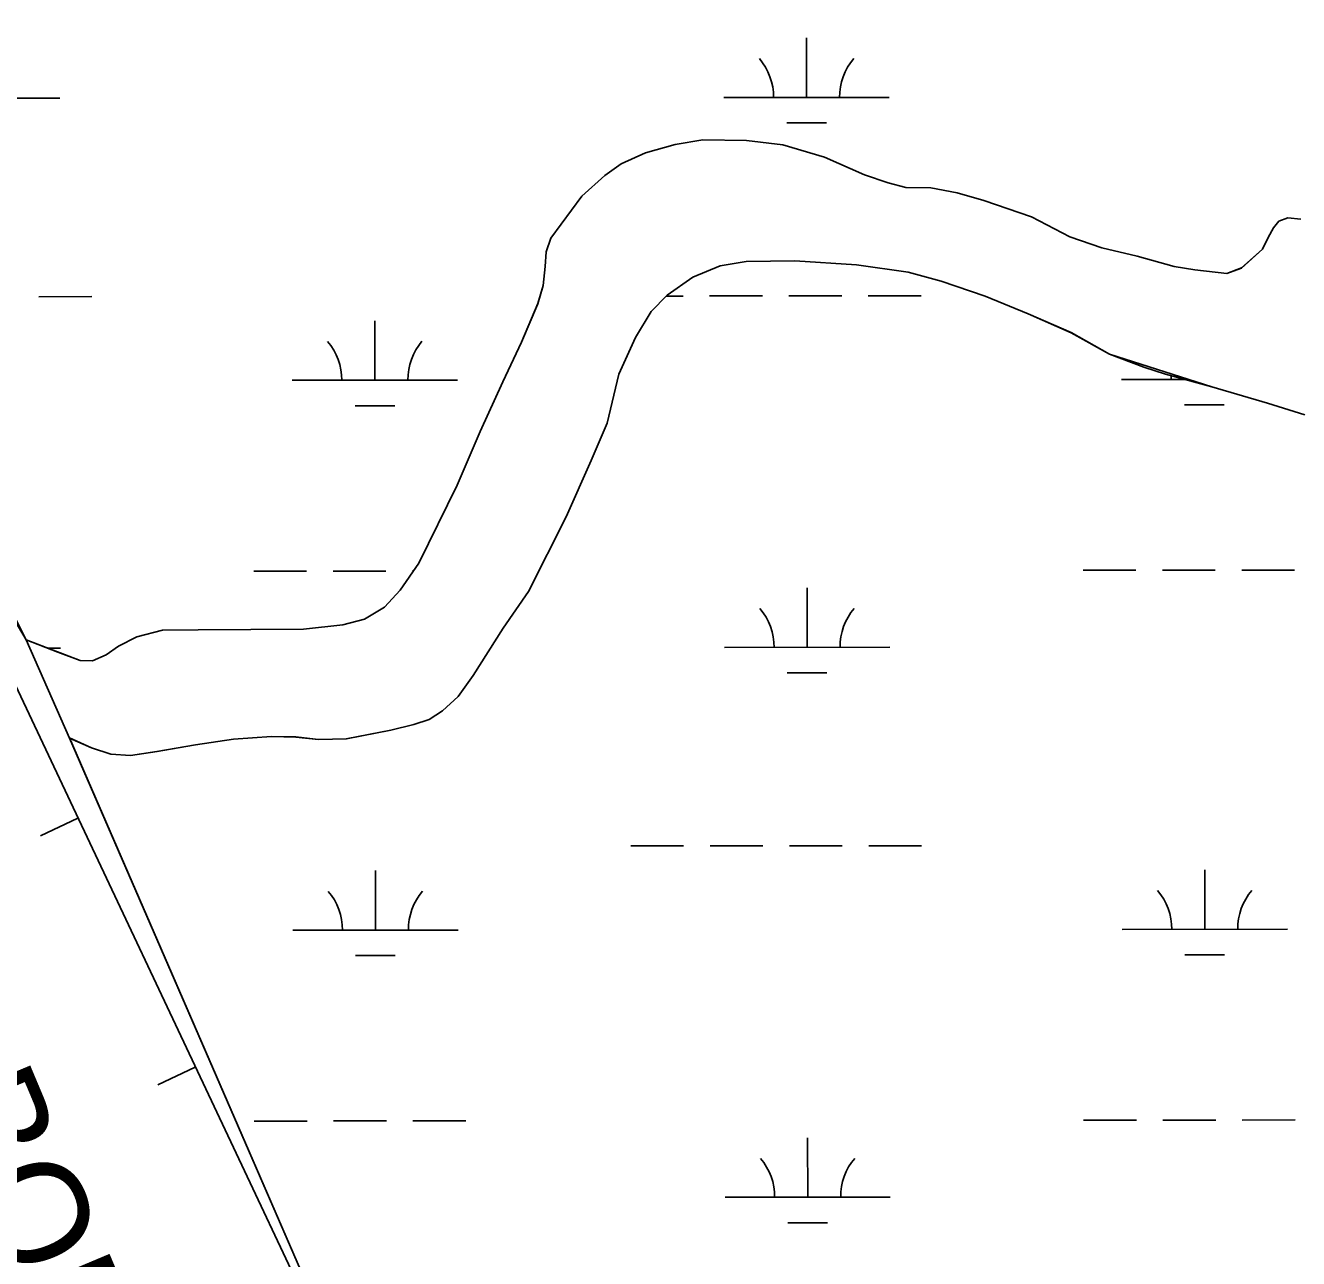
# Model space of a CAD drawing. Extents: x 3297753 to 3335611, y 652252 to 677623.
# Drawn here: x 3316053 to 3316824, y 663979 to 664725 of the extents above; entities that cross this region are included whole.
import ezdxf

# ---------------------------------------------------------------- set-up
doc = ezdxf.new("R2010")
doc.units = 0
for name, color, linetype in [('V-BORW-IDEN', 7, 'Continuous'), ('V-BORW-LINE', 7, 'Continuous'), ('V-SITE-VEGE', 7, 'Continuous'), ('V-TOPO-SHOR', 7, 'Continuous'), ('V-WETL-SWMP', 7, 'Continuous')]:
    doc.layers.add(name, color=color, linetype=linetype)

msp = doc.modelspace()

# ---------------------------------------------------------------- linework, layer by layer
at = {"layer": 'V-BORW-LINE'}
for p, q in [((3316085.03, 664245.75), (3316062.42, 664235.07)), ((3316156.16, 664095.09), (3316133.55, 664084.42))]:
    msp.add_line(p, q, dxfattribs=at)
msp.add_lwpolyline([(3315093.24, 666333.57), (3315370.65, 665800.89), (3315694.88, 665090.77), (3316008.53, 664407.77), (3316316.24, 663756.03), (3316554.81, 663176.74), (3316744.77, 662671.92), (3316833.93, 662482.66), (3316925.39, 662253.41), (3317000.79, 662108.07), (3316991.78, 662028.57), (3316842.01, 661998.3), (3316747.67, 662044.12), (3316706.74, 662117.51)], dxfattribs=at)
at = {"layer": 'V-SITE-VEGE'}
for p, q in [((3316463.22, 664655.96), (3316446.52, 664653.2)), ((3316489.73, 664655.59), (3316463.22, 664655.96)), ((3316511.66, 664652.94), (3316489.73, 664655.59)), ((3316428.67, 664648.16), (3316413.93, 664641.47)), ((3316446.52, 664653.2), (3316428.67, 664648.16)), ((3316536.86, 664645.53), (3316511.66, 664652.94)), ((3316413.93, 664641.47), (3316403.93, 664634.45)), ((3316561.06, 664634.85), (3316536.86, 664645.53)), ((3316403.93, 664634.45), (3316390.16, 664622.03)), ((3316575.46, 664630.08), (3316561.06, 664634.85)), ((3316586.1, 664627.28), (3316575.46, 664630.08)), ((3316601.32, 664626.93), (3316586.1, 664627.28)), ((3316617.19, 664623.96), (3316601.32, 664626.93)), ((3316633.39, 664619.35), (3316617.19, 664623.96)), ((3316390.16, 664622.03), (3316371.3, 664596.53)), ((3316662.18, 664609.48), (3316633.39, 664619.35)), ((3316685.4, 664597.33), (3316662.18, 664609.48)), ((3316817.35, 664608.91), (3316811.95, 664606.79)), ((3316825.2, 664608.08), (3316817.35, 664608.91)), ((3316808.66, 664602.86), (3316805.54, 664596.98)), ((3316811.95, 664606.79), (3316808.66, 664602.86)), ((3316371.3, 664596.53), (3316368.5, 664588.35)), ((3316704.71, 664590.76), (3316685.4, 664597.33)), ((3316805.54, 664596.98), (3316802.1, 664589.94)), ((3316368.5, 664588.35), (3316367.83, 664579.35)), ((3316726.14, 664585.65), (3316704.71, 664590.76)), ((3316748.56, 664579.39), (3316726.14, 664585.65)), ((3316802.1, 664589.94), (3316789.31, 664578.51)), ((3316367.83, 664579.35), (3316366.67, 664567.89)), ((3316457.19, 664572.98), (3316473.73, 664579.83)), ((3316473.73, 664579.83), (3316489.45, 664582.43)), ((3316489.45, 664582.43), (3316519.08, 664582.87)), ((3316519.08, 664582.87), (3316556.23, 664580.35)), ((3316556.23, 664580.35), (3316587.49, 664576.05)), ((3316761.02, 664577.39), (3316748.56, 664579.39)), ((3316780.46, 664575.25), (3316761.02, 664577.39)), ((3316789.31, 664578.51), (3316780.46, 664575.25)), ((3316441.79, 664562.04), (3316457.19, 664572.98)), ((3316587.49, 664576.05), (3316607.61, 664570.45)), ((3316607.61, 664570.45), (3316634.28, 664561.41)), ((3316366.67, 664567.89), (3316363.38, 664556.93)), ((3316431.95, 664552.24), (3316441.79, 664562.04)), ((3316634.28, 664561.41), (3316660.12, 664550.72)), ((3316053.7, 664353.48), (3315934.59, 664556.15)), ((3316363.38, 664556.93), (3316353.52, 664533.7)), ((3316422.6, 664536.37), (3316431.95, 664552.24)), ((3316660.12, 664550.72), (3316686.29, 664539.39)), ((3316686.29, 664539.39), (3316709.35, 664526.42)), ((3316353.52, 664533.7), (3316342.35, 664509.66)), ((3316412.58, 664514.29), (3316422.6, 664536.37)), ((3316709.35, 664526.42), (3316771.35, 664506.68)), ((3316342.35, 664509.66), (3316328.55, 664479.56)), ((3316405.49, 664484.68), (3316412.58, 664514.29)), ((3316771.35, 664506.68), (3316805.05, 664496.81)), ((3316805.05, 664496.81), (3316827.63, 664489.73)), ((3316395.64, 664462.1), (3316405.49, 664484.68)), ((3316328.55, 664479.56), (3316314.59, 664447.18)), ((3316380.69, 664427.92), (3316395.64, 664462.1)), ((3316314.59, 664447.18), (3316291.43, 664399.91)), ((3316357.86, 664382.78), (3316380.69, 664427.92)), ((3316291.43, 664399.91), (3316280.11, 664383.56)), ((3316280.11, 664383.56), (3316270.6, 664373.26)), ((3316342.44, 664360.71), (3316357.86, 664382.78)), ((3316270.6, 664373.26), (3316258.64, 664366.08)), ((3316245.38, 664362.67), (3316221.64, 664360.08)), ((3316258.64, 664366.08), (3316245.38, 664362.67)), ((3316324.39, 664331.93), (3316342.44, 664360.71)), ((3316086.41, 664340.99), (3316053.7, 664353.48)), ((3316120.81, 664355.33), (3316109.67, 664349.79)), ((3316136.36, 664359.41), (3316120.81, 664355.33)), ((3316157.81, 664359.7), (3316136.36, 664359.41)), ((3316221.64, 664360.08), (3316157.81, 664359.7)), ((3316109.67, 664349.79), (3316102.29, 664344.4)), ((3316093.94, 664340.81), (3316086.41, 664340.99)), ((3316102.29, 664344.4), (3316093.94, 664340.81)), ((3316315.2, 664319.34), (3316324.39, 664331.93)), ((3316305.86, 664310.68), (3316315.2, 664319.34)), ((3316297.67, 664305.29), (3316305.86, 664310.68)), ((3316274.41, 664298.95), (3316288.5, 664302.36)), ((3316288.5, 664302.36), (3316297.67, 664305.29)), ((3316304.58, 663777.62), (3316079.95, 664294.18)), ((3316079.95, 664294.18), (3316093.37, 664288.27)), ((3316156.22, 664289.97), (3316179.31, 664293.53)), ((3316179.31, 664293.53), (3316202.23, 664295.13)), ((3316202.23, 664295.13), (3316216.95, 664294.78)), ((3316216.95, 664294.78), (3316230.7, 664293.29)), ((3316230.7, 664293.29), (3316247.56, 664293.59)), ((3316247.56, 664293.59), (3316274.41, 664298.95)), ((3316093.37, 664288.27), (3316104.98, 664284.32)), ((3316104.98, 664284.32), (3316116.93, 664283.65)), ((3316116.93, 664283.65), (3316132.97, 664286.08)), ((3316132.97, 664286.08), (3316156.22, 664289.97))]:
    msp.add_line(p, q, dxfattribs=at)
at = {"layer": 'V-TOPO-SHOR'}
msp.add_line((3316053.7, 664353.48), (3316079.95, 664294.18), dxfattribs=at)
for points in [[(3316053.7, 664353.48), (3316073, 664346.08), (3316086.41, 664340.98), (3316093.94, 664340.81), (3316102.29, 664344.4), (3316109.67, 664349.79), (3316120.81, 664355.33), (3316136.36, 664359.4), (3316157.81, 664359.7), (3316221.64, 664360.08), (3316245.38, 664362.67), (3316258.64, 664366.08), (3316270.6, 664373.26), (3316280.11, 664383.56), (3316291.43, 664399.91), (3316314.59, 664447.18), (3316328.55, 664479.56), (3316342.35, 664509.66), (3316353.52, 664533.7), (3316363.38, 664556.93), (3316366.67, 664567.89), (3316367.83, 664579.35), (3316368.5, 664588.35), (3316371.3, 664596.53), (3316390.16, 664622.03), (3316403.93, 664634.45), (3316413.93, 664641.47), (3316428.67, 664648.16), (3316446.52, 664653.2), (3316463.22, 664655.96), (3316489.73, 664655.59), (3316511.66, 664652.94), (3316536.86, 664645.53), (3316561.06, 664634.85), (3316575.46, 664630.08), (3316586.1, 664627.28), (3316601.32, 664626.93), (3316617.19, 664623.96), (3316633.39, 664619.35), (3316662.18, 664609.48), (3316685.4, 664597.33), (3316704.71, 664590.76), (3316726.14, 664585.65), (3316748.56, 664579.39), (3316761.02, 664577.39)], [(3316761.02, 664577.39), (3316780.46, 664575.25), (3316789.31, 664578.51), (3316802.1, 664589.94), (3316805.54, 664596.98), (3316808.66, 664602.86), (3316811.94, 664606.79), (3316817.35, 664608.91), (3316825.2, 664608.08)], [(3316743.31, 664514.36), (3316730.12, 664518.53), (3316709.35, 664526.42), (3316686.29, 664539.39), (3316660.12, 664550.72), (3316634.28, 664561.41), (3316607.61, 664570.45), (3316587.49, 664576.05), (3316556.23, 664580.35), (3316519.08, 664582.87), (3316489.45, 664582.42), (3316473.73, 664579.83), (3316457.19, 664572.98), (3316441.79, 664562.04), (3316431.95, 664552.24), (3316422.6, 664536.37), (3316412.58, 664514.29), (3316405.49, 664484.68), (3316395.64, 664462.11), (3316380.69, 664427.92), (3316357.86, 664382.78), (3316342.44, 664360.71), (3316324.39, 664331.93), (3316315.2, 664319.34), (3316305.86, 664310.68), (3316297.67, 664305.29), (3316288.5, 664302.36), (3316274.41, 664298.95), (3316247.56, 664293.59), (3316230.7, 664293.29), (3316216.95, 664294.78), (3316202.23, 664295.13), (3316179.31, 664293.53), (3316156.22, 664289.97), (3316132.97, 664286.08), (3316116.93, 664283.65), (3316104.98, 664284.32), (3316093.37, 664288.27), (3316079.95, 664294.18)], [(3316827.63, 664489.73), (3316805.06, 664496.81), (3316771.35, 664506.68), (3316743.31, 664514.36)]]:
    msp.add_lwpolyline(points, dxfattribs=at)
at = {"layer": 'V-WETL-SWMP'}
for p, q in [((3316526.09, 664681.71), (3316526.06, 664717.71)), ((3315974.19, 664681.15), (3316074.19, 664681.25)), ((3316476.09, 664681.66), (3316576.09, 664681.76)), ((3316514.11, 664666.26), (3316538.11, 664666.29)), ((3316463.22, 664655.97), (3316446.52, 664653.22)), ((3316489.74, 664655.6), (3316463.22, 664655.97)), ((3316511.67, 664652.95), (3316489.74, 664655.6)), ((3316428.67, 664648.17), (3316413.93, 664641.49)), ((3316446.52, 664653.22), (3316428.67, 664648.17)), ((3316536.86, 664645.54), (3316511.67, 664652.95)), ((3316413.93, 664641.49), (3316403.94, 664634.46)), ((3316561.07, 664634.87), (3316536.86, 664645.54)), ((3316403.94, 664634.46), (3316390.17, 664622.05)), ((3316575.47, 664630.1), (3316561.07, 664634.87)), ((3316586.1, 664627.3), (3316575.47, 664630.1)), ((3316601.32, 664626.94), (3316586.1, 664627.3)), ((3316617.19, 664623.97), (3316601.32, 664626.94)), ((3316633.39, 664619.36), (3316617.19, 664623.97)), ((3316390.17, 664622.05), (3316371.3, 664596.54)), ((3316662.18, 664609.5), (3316633.39, 664619.36)), ((3316685.41, 664597.35), (3316662.18, 664609.5)), ((3316817.35, 664608.92), (3316811.95, 664606.8)), ((3316825.21, 664608.09), (3316817.35, 664608.92)), ((3316808.67, 664602.88), (3316805.55, 664596.99)), ((3316811.95, 664606.8), (3316808.67, 664602.88)), ((3316371.3, 664596.54), (3316368.51, 664588.36)), ((3316704.71, 664590.77), (3316685.41, 664597.35)), ((3316805.55, 664596.99), (3316802.1, 664589.96)), ((3316368.51, 664588.36), (3316367.84, 664579.36)), ((3316726.15, 664585.66), (3316704.71, 664590.77)), ((3316748.56, 664579.41), (3316726.15, 664585.66)), ((3316802.1, 664589.96), (3316789.31, 664578.52)), ((3316367.84, 664579.36), (3316366.67, 664567.9)), ((3316457.2, 664573), (3316473.74, 664579.85)), ((3316473.74, 664579.85), (3316489.46, 664582.44)), ((3316489.46, 664582.44), (3316519.08, 664582.88)), ((3316519.08, 664582.88), (3316556.24, 664580.37)), ((3316556.24, 664580.37), (3316587.49, 664576.06)), ((3316761.03, 664577.41), (3316748.56, 664579.41)), ((3316780.47, 664575.26), (3316761.03, 664577.41)), ((3316789.31, 664578.52), (3316780.47, 664575.26)), ((3316441.79, 664562.06), (3316457.2, 664573)), ((3316587.49, 664576.06), (3316607.62, 664570.46)), ((3316607.62, 664570.46), (3316634.28, 664561.42)), ((3316061.46, 664561.16), (3316093.46, 664561.2)), ((3316366.67, 664567.9), (3316363.38, 664556.94)), ((3316431.96, 664552.25), (3316441.79, 664562.06)), ((3316441.29, 664561.55), (3316451.37, 664561.56)), ((3316467.37, 664561.58), (3316499.37, 664561.61)), ((3316515.37, 664561.63), (3316547.37, 664561.66)), ((3316563.37, 664561.67), (3316595.37, 664561.71)), ((3316634.28, 664561.42), (3316660.13, 664550.74)), ((3316363.38, 664556.94), (3316353.52, 664533.72)), ((3316264.83, 664510.63), (3316264.79, 664546.63)), ((3316422.6, 664536.39), (3316431.96, 664552.25)), ((3316660.13, 664550.74), (3316686.3, 664539.4)), ((3316686.3, 664539.4), (3316709.35, 664526.44)), ((3316353.52, 664533.72), (3316342.36, 664509.67)), ((3316412.58, 664514.31), (3316422.6, 664536.39)), ((3316709.35, 664526.44), (3316730.13, 664518.55)), ((3316730.13, 664518.55), (3316743.31, 664514.37)), ((3316214.83, 664510.58), (3316314.83, 664510.68)), ((3316342.36, 664509.67), (3316328.56, 664479.58)), ((3316405.5, 664484.69), (3316412.58, 664514.31)), ((3316716.74, 664511.09), (3316755.16, 664511.13)), ((3316743.31, 664514.37), (3316771.36, 664506.69)), ((3316771.36, 664506.69), (3316805.06, 664496.82)), ((3316252.85, 664495.18), (3316276.85, 664495.21)), ((3316754.75, 664495.7), (3316778.75, 664495.72)), ((3316805.06, 664496.82), (3316827.64, 664489.75)), ((3316395.64, 664462.12), (3316405.5, 664484.69)), ((3316328.56, 664479.58), (3316314.59, 664447.19)), ((3316380.69, 664427.93), (3316395.64, 664462.12)), ((3316314.59, 664447.19), (3316291.44, 664399.92)), ((3316357.87, 664382.8), (3316380.69, 664427.93)), ((3316291.44, 664399.92), (3316280.12, 664383.57)), ((3316191.54, 664395.12), (3316223.54, 664395.15)), ((3316239.54, 664395.17), (3316271.54, 664395.2)), ((3316287.54, 664395.22), (3316288.18, 664395.22)), ((3316693.45, 664395.63), (3316725.45, 664395.66)), ((3316741.45, 664395.68), (3316773.45, 664395.71)), ((3316789.45, 664395.73), (3316821.45, 664395.76)), ((3316526.43, 664349.03), (3316526.4, 664385.03)), ((3316280.12, 664383.57), (3316270.61, 664373.28)), ((3316342.44, 664360.72), (3316357.87, 664382.8)), ((3316270.61, 664373.28), (3316258.65, 664366.1)), ((3316053.7, 664353.49), (3316046.45, 664367.83)), ((3316245.38, 664362.68), (3316221.65, 664360.1)), ((3316258.65, 664366.1), (3316245.38, 664362.68)), ((3316324.39, 664331.94), (3316342.44, 664360.72)), ((3316073, 664346.1), (3316053.7, 664353.49)), ((3316120.81, 664355.35), (3316109.67, 664349.8)), ((3316136.37, 664359.42), (3316120.81, 664355.35)), ((3316157.81, 664359.71), (3316136.37, 664359.42)), ((3316221.65, 664360.1), (3316157.81, 664359.71)), ((3316066.56, 664348.56), (3316074.52, 664348.57)), ((3316086.42, 664341), (3316073, 664346.1)), ((3316109.67, 664349.8), (3316102.3, 664344.41)), ((3316476.43, 664348.98), (3316576.43, 664349.08)), ((3316093.94, 664340.82), (3316086.42, 664341)), ((3316102.3, 664344.41), (3316093.94, 664340.82)), ((3316315.21, 664319.36), (3316324.39, 664331.94)), ((3316514.45, 664333.59), (3316538.45, 664333.61)), ((3316305.86, 664310.7), (3316315.21, 664319.36)), ((3316297.67, 664305.31), (3316305.86, 664310.7)), ((3316274.42, 664298.96), (3316288.5, 664302.38)), ((3316288.5, 664302.38), (3316297.67, 664305.31)), ((3316304.58, 663777.61), (3316079.94, 664294.23)), ((3316079.94, 664294.23), (3316093.37, 664288.28)), ((3316156.23, 664289.98), (3316179.31, 664293.55)), ((3316179.31, 664293.55), (3316202.23, 664295.15)), ((3316202.23, 664295.15), (3316216.96, 664294.8)), ((3316216.96, 664294.8), (3316230.71, 664293.3)), ((3316230.71, 664293.3), (3316247.57, 664293.6)), ((3316247.57, 664293.6), (3316274.42, 664298.96)), ((3316093.37, 664288.28), (3316104.99, 664284.34)), ((3316104.99, 664284.34), (3316116.93, 664283.66)), ((3316116.93, 664283.66), (3316132.98, 664286.09)), ((3316132.98, 664286.09), (3316156.23, 664289.98)), ((3316419.71, 664228.85), (3316451.71, 664228.89)), ((3316467.71, 664228.9), (3316499.71, 664228.93)), ((3316515.71, 664228.95), (3316547.71, 664228.98)), ((3316563.71, 664229), (3316595.71, 664229.03)), ((3316767.08, 664178.46), (3316767.04, 664214.46)), ((3316265.17, 664177.95), (3316265.13, 664213.95)), ((3316215.17, 664177.9), (3316315.17, 664178)), ((3316717.08, 664178.41), (3316817.08, 664178.51)), ((3316253.19, 664162.51), (3316277.19, 664162.53)), ((3316755.09, 664163.02), (3316779.09, 664163.05)), ((3316191.88, 664062.45), (3316223.88, 664062.48)), ((3316239.88, 664062.5), (3316271.88, 664062.53)), ((3316287.88, 664062.54), (3316319.88, 664062.58)), ((3316693.79, 664062.96), (3316725.79, 664062.99)), ((3316741.79, 664063.01), (3316773.79, 664063.04)), ((3316789.79, 664063.06), (3316821.79, 664063.09)), ((3316526.77, 664016.36), (3316526.73, 664052.36)), ((3316476.77, 664016.31), (3316576.77, 664016.41)), ((3316514.79, 664000.91), (3316538.79, 664000.94))]:
    msp.add_line(p, q, dxfattribs=at)
for centre, start, end in [((3316470.85, 664682.13), 359.28648, 40.83014), ((3316581.34, 664682.24), 139.28648, 180.83014), ((3316209.59, 664511.05), 359.28648, 40.83014), ((3316320.07, 664511.16), 139.28648, 180.83014), ((3316711.5, 664511.56), 359.28648, 3.07122), ((3316471.19, 664349.45), 359.28648, 40.83014), ((3316581.67, 664349.56), 139.28648, 180.83014), ((3316209.93, 664178.37), 359.28648, 40.83014), ((3316320.41, 664178.48), 139.28648, 180.83014), ((3316711.83, 664178.88), 359.28648, 40.83014), ((3316822.32, 664179), 139.28648, 180.83014), ((3316471.53, 664016.78), 359.28648, 40.83014), ((3316582.01, 664016.89), 139.28648, 180.83014)]:
    msp.add_arc(centre, 35.25, start, end, dxfattribs=at)

# ---------------------------------------------------------------- texts
at = {"layer": 'V-BORW-IDEN'}
msp.add_text('BORROW PIT', height=64, rotation=292.83466, dxfattribs=at).set_placement((3315994.57, 664077.72))

doc.saveas('drawing.dxf')
